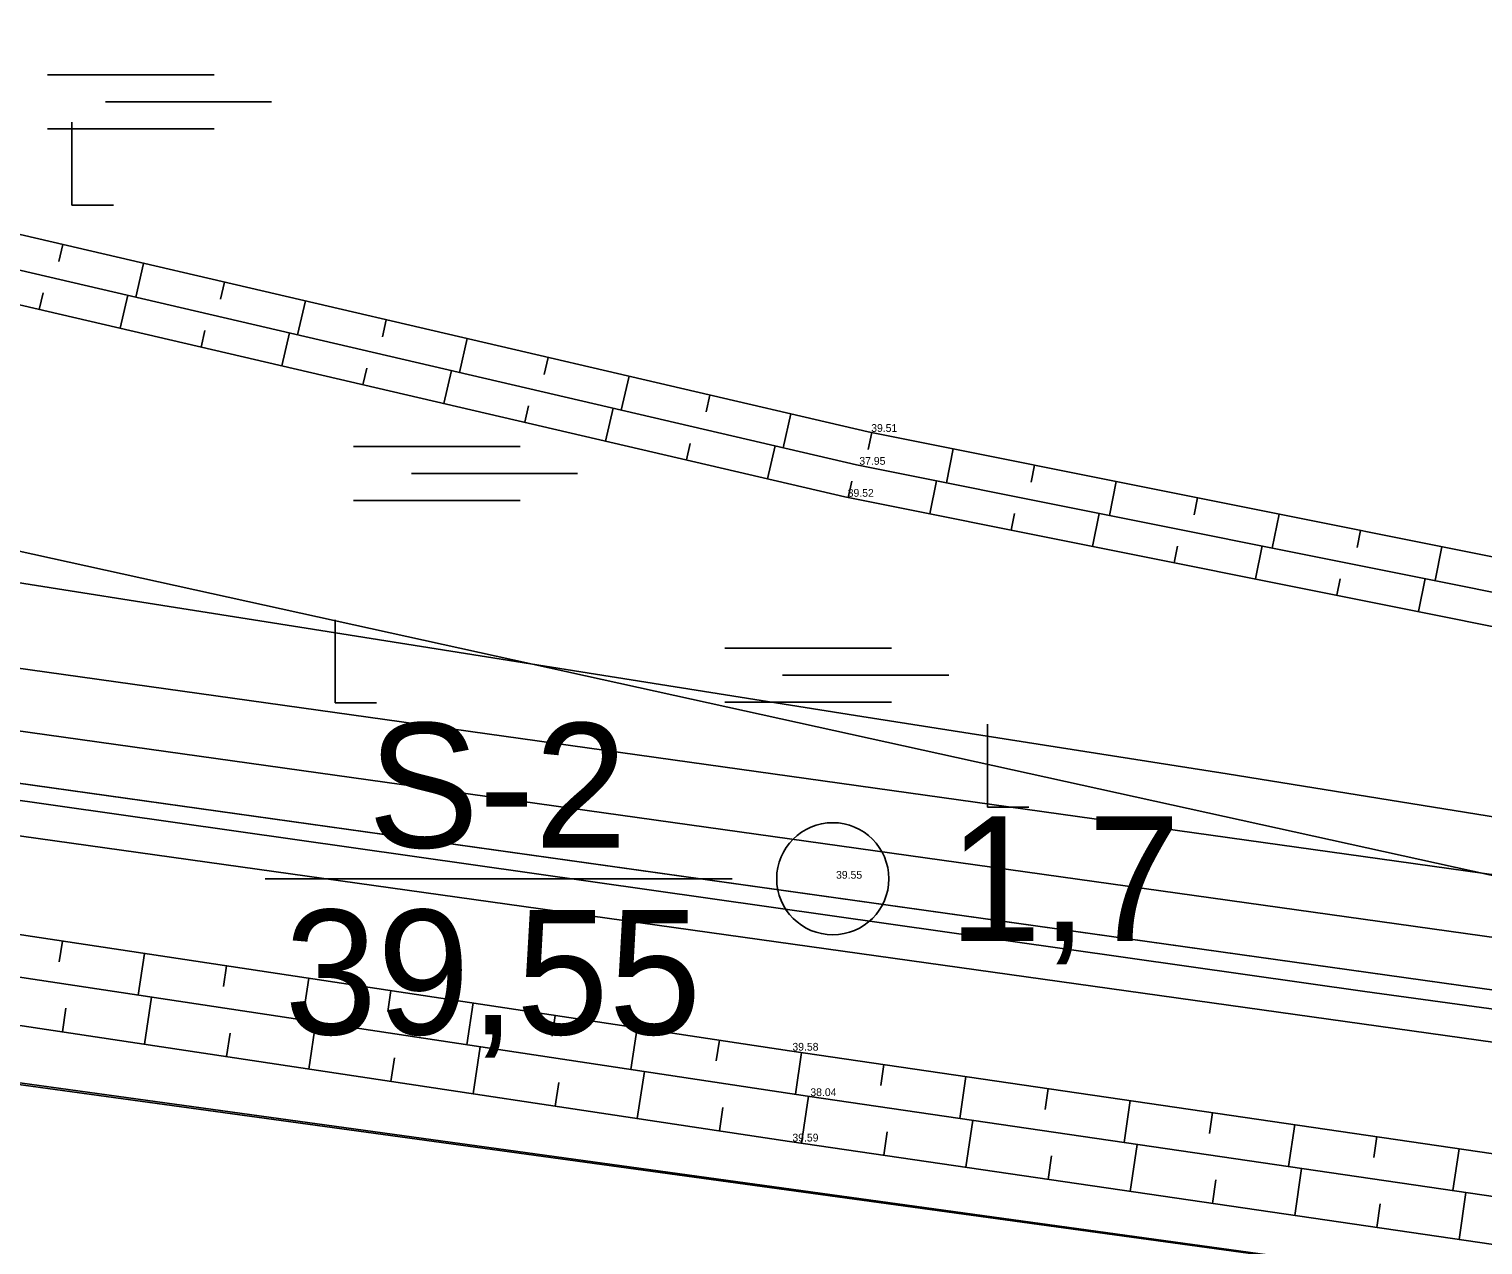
# Model space of a CAD drawing. Extents: x 544674 to 552202, y 6585829 to 6588119.
# Drawn here: x 550262.1 to 550318.1, y 6587149.2 to 6587196 of the extents above; entities that cross this region are included whole.
import ezdxf

# ---------------------------------------------------------------- set-up
doc = ezdxf.new("R2010")
doc.units = 0
for name, color, linetype in [('GEOLPUNKT', 7, 'Continuous'), ('HALJASTUS', 7, 'Continuous'), ('illumineerimisjooned', 7, 'Continuous'), ('kataster', 7, 'Continuous'), ('Lamami horisontaal_EH2000', 7, 'Continuous'), ('maardlad', 7, 'Continuous'), ('ME', 7, 'Continuous'), ('MOOTKORG-EH2000', 7, 'Continuous'), ('Plokid', 7, 'Continuous'), ('Plokid orig', 7, 'Continuous'), ('RB trass', 7, 'Continuous'), ('RELJEEF', 7, 'Continuous'), ('TM_taotletav', 7, 'Continuous')]:
    doc.layers.add(name, color=color, linetype=linetype)

# ---------------------------------------------------------------- blocks, each defined once
blk = doc.blocks.new('SOO')
at = {"layer": 'HALJASTUS'}
for p, q in [((-2.19, 0.65), (1.82, 0.65)), ((-0.8, 0), (3.2, 0)), ((-2.19, -0.65), (1.82, -0.65))]:
    blk.add_line(p, q, dxfattribs=at)
blk = doc.blocks.new('RAIESM')
at = {"layer": 'HALJASTUS'}
for p, q in [((0, 2), (0, 0)), ((0, 0), (1, 0))]:
    blk.add_line(p, q, dxfattribs=at)

msp = doc.modelspace()

# ---------------------------------------------------------------- linework, layer by layer
at = {"layer": 'GEOLPUNKT'}
msp.add_line((550271.213, 6587163.3), (550289.213, 6587163.3), dxfattribs=at)
msp.add_circle((550293.084, 6587163.3), 2.16, dxfattribs=at)
at = {"layer": 'illumineerimisjooned'}
msp.add_lwpolyline([(549385.759, 6587370.897), (549453.195, 6587391.496), (549657.69, 6587485.602), (549953.264, 6587514.367), (549959, 6587478.673), (549960.584, 6587470.411), (549966.491, 6587468.647), (550074.588, 6587526.998), (550194.651, 6587392.056), (550162.07, 6587337.455), (550384.802, 6587285.483), (550352.858, 6587156.225), (550166.563, 6587182.325), (550170.434, 6587196.945), (550126.763, 6587279.172), (549985.425, 6587249.939), (549966.482, 6587380.956), (549334.887, 6587309.084), (549332.256, 6587325.74), (549351.293, 6587327.741), (549373.837, 6587344.121)], close=True, dxfattribs=at)
msp.add_lwpolyline([(550355.877, 6587151.765), (550354.091, 6587152.013), (550163.771, 6587178.677), (550161.543, 6587178.997)], dxfattribs=at)
at = {"layer": 'kataster'}
msp.add_lwpolyline([(550180.8, 6587345.43), (550389.72, 6587297.05), (550351.66, 6587143.04), (550161.05, 6587169.32), (550168.3, 6587196.7), (550125.7, 6587276.91), (549983.75, 6587247.55), (549964.78, 6587378.75), (549963.15, 6587426.56), (549994.89, 6587430.61), (549994.68, 6587461.94), (549962.32, 6587471.98), (549960.97, 6587479.02), (550024.32, 6587515.29), (550077.4, 6587541.89), (550209.46, 6587393.46)], close=True, dxfattribs=at)
msp.add_lwpolyline([(550774.77, 6586902.25), (550659.32, 6586928.33), (550536.4, 6586945.03), (550469.89, 6586954.13), (549873.78, 6587035.72), (549864.75, 6587036.98), (549366.23, 6587106.44), (549360.12, 6587142.55), (549349.59, 6587203.19), (549333.21, 6587306.88), (549691.27, 6587233.58), (550351.66, 6587143.04), (550586.6, 6587111.11), (550644.31, 6586972.83), (550788.48, 6586943.58)], dxfattribs=at)
at = {"layer": 'Lamami horisontaal_EH2000'}
msp.add_lwpolyline([(550167.936, 6587195.325), (550168.955, 6587195.143), (550170.626, 6587194.854), (550172.3, 6587194.579), (550173.976, 6587194.319), (550175.655, 6587194.074), (550182.374, 6587193.125), (550184.051, 6587192.871), (550185.722, 6587192.586), (550187.387, 6587192.269), (550189.047, 6587191.921), (550341.72, 6587158.311), (550343.176, 6587158.082), (550344.625, 6587158.039), (550346.068, 6587158.181), (550347.505, 6587158.509), (550353.239, 6587160.191), (550354.68, 6587160.561), (550356.053, 6587160.816)], dxfattribs=at)
at = {"layer": 'maardlad'}
msp.add_lwpolyline([(549329.95, 6587327.51), (549333.21, 6587306.88), (549964.78, 6587378.75), (549983.75, 6587247.55), (550125.7, 6587276.91), (550168.3, 6587196.7), (550164.05, 6587180.66), (550354.37, 6587153.99), (550387.23, 6587286.97), (550165.19, 6587338.78), (550197.12, 6587392.29), (550075.03, 6587529.51), (549966.27, 6587470.8), (549962.32, 6587471.98), (549960.97, 6587479.02), (549954.94, 6587516.54), (549657.16, 6587487.56), (549464.02, 6587398.68), (549961.32, 6587453.7), (549963.15, 6587426.56), (549380.16, 6587363.23), (549372.23, 6587345.42), (549350.55, 6587329.67)], close=True, dxfattribs=at)
at = {"layer": 'ME'}
msp.add_lwpolyline([(549384.302, 6587372.543), (549452.481, 6587393.37), (549657.16, 6587487.56), (549954.94, 6587516.54), (549960.97, 6587479.02), (549962.32, 6587471.98), (549966.27, 6587470.8), (550075.03, 6587529.51), (550197.12, 6587392.29), (550165.19, 6587338.78), (550387.23, 6587286.97), (550354.367, 6587153.994), (550164.052, 6587180.657), (550168.3, 6587196.7), (550125.7, 6587276.91), (549983.75, 6587247.55), (549964.78, 6587378.75), (549333.21, 6587306.88), (549329.952, 6587327.509), (549350.55, 6587329.674), (549372.228, 6587345.424), (549384.302, 6587372.543)], dxfattribs=at)
at = {"layer": 'Plokid'}
msp.add_lwpolyline([(549387.506, 6587368.921), (549454.051, 6587389.248), (549658.325, 6587483.253), (549951.252, 6587511.76), (549956.636, 6587478.257), (549958.501, 6587468.528), (549966.757, 6587466.063), (550074.057, 6587523.985), (550191.689, 6587391.775), (550158.326, 6587335.864), (550381.889, 6587283.698), (550351.048, 6587158.902), (550169.575, 6587184.327), (550172.995, 6587197.24), (550128.039, 6587281.887), (549987.436, 6587252.806), (549968.524, 6587383.604), (549336.899, 6587311.728), (549335.021, 6587323.618), (549352.183, 6587325.422), (549375.768, 6587342.557)], close=True, dxfattribs=at)
msp.add_lwpolyline([(550257.361, 6587175.399), (550272.797, 6587172.957), (550293.958, 6587169.584), (550308.28, 6587167.336), (550332.924, 6587163.363), (550344.043, 6587161.537), (550344.21, 6587161.51), (550350.21, 6587160.609), (550350.659, 6587163.854), (550351.298, 6587166.466), (550351.914, 6587169.025), (550353.205, 6587174.329), (550354.045, 6587177.812), (550357.016, 6587189.857), (550365.295, 6587222.813), (550369.286, 6587239.053)], dxfattribs=at)
at = {"layer": 'Plokid orig'}
msp.add_lwpolyline([(549384.302, 6587372.543), (549452.481, 6587393.37), (549657.16, 6587487.56), (549954.94, 6587516.54), (549960.97, 6587479.02), (549962.32, 6587471.98), (549966.27, 6587470.8), (550075.03, 6587529.51), (550197.12, 6587392.29), (550165.19, 6587338.78), (550387.23, 6587286.97), (550354.367, 6587153.994), (550164.052, 6587180.657), (550168.3, 6587196.7), (550125.7, 6587276.91), (549983.75, 6587247.55), (549964.78, 6587378.75), (549333.21, 6587306.88), (549329.952, 6587327.509), (549350.55, 6587329.674), (549372.228, 6587345.424), (549384.302, 6587372.543)], dxfattribs=at)
at = {"layer": 'RB trass'}
for points in [[(548929.136, 6587248.847), (549339.305, 6587192.93), (549702.887, 6587142.954), (549957.782, 6587106.442), (549964.116, 6587117.004), (549987.042, 6587140.695), (549996.694, 6587148.391), (550016.151, 6587163.33), (550041.791, 6587174.949), (550059.588, 6587180.382), (550085.681, 6587185.814), (550124.443, 6587185.663), (550159.585, 6587180.834), (550313.578, 6587158.954), (550396.079, 6587147.637), (550426.018, 6587143.412)], [(550426.018, 6587143.412), (550396.079, 6587147.637), (550313.578, 6587158.954), (550159.585, 6587180.834), (550124.443, 6587185.663), (550085.681, 6587185.814), (550059.588, 6587180.382), (550041.791, 6587174.949), (550016.151, 6587163.33), (549996.694, 6587148.391), (549987.042, 6587140.695), (549964.116, 6587117.004), (549957.782, 6587106.442), (549702.887, 6587142.954), (549339.305, 6587192.93), (548929.136, 6587248.847)]]:
    msp.add_lwpolyline(points, dxfattribs=at)
at = {"layer": 'RELJEEF'}
for p, q in [((550263.267, 6587187.087), (550263.418, 6587187.738)), ((550266.535, 6587187.013), (550266.232, 6587185.71)), ((550262.662, 6587185.872), (550262.514, 6587185.238)), ((550269.5, 6587185.636), (550269.652, 6587186.288)), ((550265.631, 6587184.513), (550265.926, 6587185.781)), ((550272.769, 6587185.563), (550272.466, 6587184.26)), ((550275.734, 6587184.186), (550275.885, 6587184.837)), ((550268.895, 6587184.422), (550268.748, 6587183.788)), ((550271.865, 6587183.063), (550272.16, 6587184.331)), ((550279.002, 6587184.112), (550278.699, 6587182.81)), ((550281.967, 6587182.736), (550282.119, 6587183.387)), ((550275.129, 6587182.972), (550274.981, 6587182.337)), ((550278.098, 6587181.612), (550278.393, 6587182.881)), ((550285.236, 6587182.662), (550284.933, 6587181.36)), ((550281.362, 6587181.521), (550281.215, 6587180.887)), ((550284.332, 6587180.162), (550284.627, 6587181.431)), ((550288.201, 6587181.286), (550288.352, 6587181.937)), ((550291.469, 6587181.212), (550291.167, 6587179.909)), ((550294.446, 6587179.84), (550294.587, 6587180.491)), ((550287.596, 6587180.071), (550287.448, 6587179.437)), ((550290.565, 6587178.712), (550290.859, 6587179.981)), ((550297.725, 6587179.863), (550297.463, 6587178.557)), ((550300.732, 6587178.582), (550300.862, 6587179.235)), ((550293.82, 6587178.625), (550293.683, 6587177.991)), ((550296.821, 6587177.363), (550297.075, 6587178.634)), ((550304, 6587178.606), (550303.739, 6587177.301)), ((550307.007, 6587177.325), (550307.138, 6587177.978)), ((550300.086, 6587177.37), (550299.958, 6587176.735)), ((550303.096, 6587176.106), (550303.351, 6587177.378)), ((550310.275, 6587177.35), (550310.014, 6587176.044)), ((550313.283, 6587176.069), (550313.413, 6587176.722)), ((550306.361, 6587176.114), (550306.234, 6587175.478)), ((550309.372, 6587174.85), (550309.626, 6587176.122)), ((550316.551, 6587176.094), (550316.29, 6587174.788)), ((550312.637, 6587174.858), (550312.509, 6587174.222)), ((550315.647, 6587173.594), (550315.902, 6587174.866)), ((550263.282, 6587160.095), (550263.404, 6587160.9)), ((550266.568, 6587160.422), (550266.325, 6587158.814)), ((550269.611, 6587159.141), (550269.732, 6587159.945)), ((550272.896, 6587159.468), (550272.654, 6587157.859)), ((550275.939, 6587158.186), (550276.061, 6587158.991)), ((550266.568, 6587156.922), (550266.841, 6587158.736)), ((550279.225, 6587158.513), (550278.982, 6587156.904)), ((550263.54, 6587158.306), (550263.404, 6587157.4)), ((550282.268, 6587157.231), (550282.389, 6587158.036)), ((550269.869, 6587157.352), (550269.732, 6587156.445)), ((550272.896, 6587155.968), (550273.17, 6587157.781)), ((550285.553, 6587157.559), (550285.31, 6587155.95)), ((550279.225, 6587155.013), (550279.498, 6587156.826)), ((550288.596, 6587156.277), (550288.717, 6587157.081)), ((550276.197, 6587156.397), (550276.061, 6587155.491)), ((550291.882, 6587156.606), (550291.643, 6587154.994)), ((550285.553, 6587154.059), (550285.827, 6587155.872)), ((550294.93, 6587155.335), (550295.048, 6587156.142)), ((550298.214, 6587155.679), (550297.978, 6587154.065)), ((550282.526, 6587155.442), (550282.389, 6587154.536)), ((550301.262, 6587154.408), (550301.381, 6587155.215)), ((550291.882, 6587153.106), (550292.151, 6587154.918)), ((550304.547, 6587154.752), (550304.311, 6587153.138)), ((550288.854, 6587154.488), (550288.717, 6587153.581)), ((550298.214, 6587152.179), (550298.48, 6587153.991)), ((550307.595, 6587153.481), (550307.713, 6587154.288)), ((550295.181, 6587153.549), (550295.048, 6587152.642)), ((550310.879, 6587153.825), (550310.643, 6587152.211)), ((550304.547, 6587151.252), (550304.812, 6587153.064)), ((550313.927, 6587152.554), (550314.046, 6587153.361)), ((550317.212, 6587152.898), (550316.976, 6587151.284)), ((550301.513, 6587152.622), (550301.381, 6587151.715)), ((550307.846, 6587151.695), (550307.713, 6587150.788)), ((550310.879, 6587150.325), (550311.145, 6587152.137)), ((550317.212, 6587149.398), (550317.477, 6587151.21)), ((550314.178, 6587150.768), (550314.046, 6587149.861))]:
    msp.add_line(p, q, dxfattribs=at)
for points in [[(550398.043, 6587159.325), (550367.423, 6587165.567), (550332.675, 6587172.866), (550294.453, 6587180.518), (550256.355, 6587189.381), (550224.871, 6587196.57), (550148.956, 6587215.723), (550109.371, 6587224.792)], [(550397.586, 6587158.058), (550366.966, 6587164.3), (550332.219, 6587171.599), (550293.997, 6587179.251), (550255.899, 6587188.114), (550224.415, 6587195.303), (550148.499, 6587214.457), (550108.915, 6587223.525)], [(550397.139, 6587156.825), (550366.519, 6587163.067), (550331.771, 6587170.366), (550293.549, 6587178.018), (550255.451, 6587186.881), (550223.967, 6587194.07), (550148.052, 6587213.223), (550108.467, 6587222.292)], [(550127.269, 6587180.847), (550172.154, 6587173.951), (550210.603, 6587167.903), (550248.127, 6587163.204), (550291.418, 6587156.674), (550348.735, 6587148.283), (550394.157, 6587141.526)], [(550127.962, 6587179.097), (550173.318, 6587172.677), (550210.188, 6587166.43), (550248.82, 6587161.454), (550292.11, 6587154.924), (550349.427, 6587146.533), (550393.863, 6587139.82)], [(550127.269, 6587177.347), (550172.154, 6587170.451), (550210.603, 6587164.403), (550248.127, 6587159.704), (550291.418, 6587153.174), (550348.735, 6587144.783), (550393.171, 6587138.07)]]:
    msp.add_lwpolyline(points, dxfattribs=at)
at = {"layer": 'TM_taotletav'}
msp.add_lwpolyline([(549693.559, 6587512.96), (549937.666, 6587624.137), (549954.94, 6587516.54), (549960.97, 6587479.02), (550024.32, 6587515.29), (550077.4, 6587541.89), (550209.46, 6587393.46), (550180.8, 6587345.43), (550389.72, 6587297.05), (550391.99, 6587335.53), (550478.21, 6587332.87), (550525.6, 6587265.61), (550517.53, 6587232.967), (550493.238, 6587134.698), (550354.367, 6587153.994), (550164.052, 6587180.657), (549967.775, 6587208.824), (549954.259, 6587302.117), (549759.8, 6587281.779)], dxfattribs=at)

# ---------------------------------------------------------------- block references
at = {"layer": 'HALJASTUS', "xscale": 1.6, "yscale": 1.6000000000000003}
for name, p in [('SOO', (550266.34, 6587193.241)), ('RAIESM', (550263.773, 6587189.249)), ('SOO', (550278.129, 6587178.911)), ('RAIESM', (550273.91, 6587170.082)), ('SOO', (550292.431, 6587171.145)), ('RAIESM', (550299.04, 6587166.056))]:
    msp.add_blockref(name, p, dxfattribs=at)

# ---------------------------------------------------------------- texts
at = {"layer": 'GEOLPUNKT'}
for s, p in [('S-2', (550275.173, 6587164.5)), ('1,7', (550297.55, 6587160.9)), ('39,55', (550271.959, 6587157.3))]:
    msp.add_text(s, height=4.8, dxfattribs=at).set_placement(p)
at = {"layer": 'MOOTKORG-EH2000'}
for s, p in [(' 39.51', (550294.453, 6587180.518)), (' 39.51', (550294.453, 6587180.518)), (' 37.95', (550293.997, 6587179.251)), (' 37.95', (550293.997, 6587179.251)), (' 39.52', (550293.549, 6587178.018)), (' 39.52', (550293.549, 6587178.018)), (' 39.55', (550293.1, 6587163.3)), (' 39.58', (550291.418, 6587156.674)), (' 39.58', (550291.418, 6587156.674)), (' 38.04', (550292.11, 6587154.924)), (' 38.04', (550292.11, 6587154.924)), (' 39.59', (550291.418, 6587153.174)), (' 39.59', (550291.418, 6587153.174))]:
    msp.add_text(s, height=0.3, dxfattribs=at).set_placement(p)

doc.saveas('drawing.dxf')
